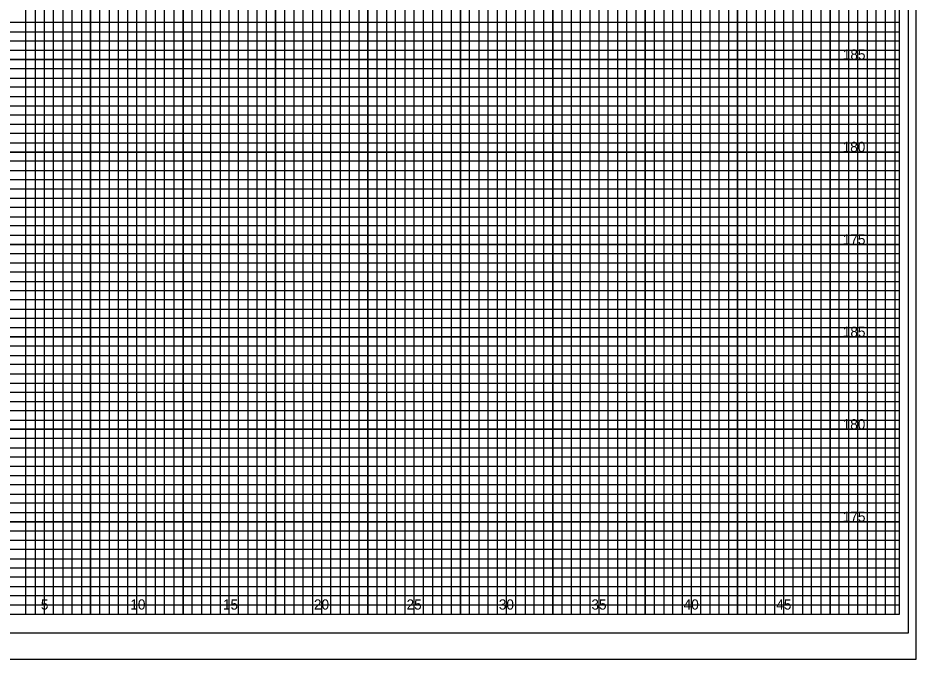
# Model space of a CAD drawing. Extents: x -4 to 103, y -2 to 6583.
# Drawn here: x 54.82 to 103.4, y 5026.15 to 5060.82 of the extents above; entities that cross this region are included whole.
import ezdxf

# ---------------------------------------------------------------- set-up
doc = ezdxf.new("R2010")
doc.units = 0
for name, color, linetype in [('Prop XS Elevation Labels', 7, 'Continuous'), ('Prop XS Offset Labels', 7, 'Continuous'), ('Sheet Cross Section CELL', 7, 'Continuous'), ('Sheet Cross Section Grid Major CELL', 7, 'Continuous'), ('Sheet Cross Section Grid Middle CELL', 7, 'Continuous'), ('Sheet Cutting Line CELL', 7, 'Continuous'), ('Sheet DOT Grid CELL', 7, 'Continuous'), ('Sheet Plot Border Inside CELL', 7, 'Continuous'), ('Sheet Plot Border Outside CELL', 7, 'Continuous')]:
    doc.layers.add(name, color=color, linetype=linetype)

msp = doc.modelspace()

# ---------------------------------------------------------------- linework, layer by layer
at = {"layer": 'Sheet Cross Section CELL'}
msp.add_lwpolyline([(102.5, 5093.575), (0, 5093.575), (0, 5028.575), (102.5, 5028.575)], close=True, dxfattribs=at)
at = {"layer": 'Sheet Cross Section Grid Major CELL'}
for points in [[(56.25, 5028.575), (56.25, 5093.575)], [(58.75, 5093.575), (58.75, 5028.575), (61.25, 5028.575), (61.25, 5093.575)], [(63.75, 5093.575), (63.75, 5028.575), (66.25, 5028.575), (66.25, 5093.575)], [(68.75, 5093.575), (68.75, 5028.575), (71.25, 5028.575), (71.25, 5093.575)], [(73.75, 5093.575), (73.75, 5028.575), (76.25, 5028.575), (76.25, 5090.575)], [(88.75, 5090.575), (88.75, 5028.575), (91.25, 5028.575), (91.25, 5092)], [(93.75, 5092), (93.75, 5028.575), (96.25, 5028.575), (96.25, 5092)], [(98.75, 5092), (98.75, 5028.575), (101.25, 5028.575), (101.25, 5092)], [(78.75, 5090.575), (78.75, 5028.575), (81.25, 5028.575), (81.25, 5090.575)], [(83.75, 5090.575), (83.75, 5028.575), (86.25, 5028.575), (86.25, 5090.575)], [(0, 5056.075), (102.5, 5056.075), (102.5, 5058.575), (0, 5058.575)], [(0, 5051.075), (102.5, 5051.075), (102.5, 5053.575), (0, 5053.575)], [(0, 5046.075), (102.5, 5046.075), (102.5, 5048.575), (0, 5048.575)], [(0, 5041.075), (102.5, 5041.075), (102.5, 5043.575), (0, 5043.575)], [(0, 5036.075), (102.5, 5036.075), (102.5, 5038.575), (0, 5038.575)], [(0, 5031.075), (102.5, 5031.075), (102.5, 5033.575), (0, 5033.575)]]:
    msp.add_lwpolyline(points, dxfattribs=at)
at = {"layer": 'Sheet Cross Section Grid Middle CELL'}
for points in [[(54.75, 5028.575), (55.25, 5028.575), (55.25, 5093.575)], [(55.75, 5093.575), (55.75, 5028.575), (56.75, 5028.575), (56.75, 5093.575)], [(57.25, 5093.575), (57.25, 5028.575), (57.75, 5028.575), (57.75, 5093.575)], [(58.25, 5093.575), (58.25, 5028.575), (59.25, 5028.575), (59.25, 5093.575)], [(59.75, 5093.575), (59.75, 5028.575), (60.25, 5028.575), (60.25, 5093.575)], [(60.75, 5093.575), (60.75, 5028.575), (61.75, 5028.575), (61.75, 5093.575)], [(62.25, 5093.575), (62.25, 5028.575), (62.75, 5028.575), (62.75, 5093.575)], [(63.25, 5093.575), (63.25, 5028.575), (64.25, 5028.575), (64.25, 5093.575)], [(64.75, 5093.575), (64.75, 5028.575), (65.25, 5028.575), (65.25, 5093.575)], [(65.75, 5093.575), (65.75, 5028.575), (66.75, 5028.575), (66.75, 5093.575)], [(67.25, 5093.575), (67.25, 5028.575), (67.75, 5028.575), (67.75, 5093.575)], [(68.25, 5093.575), (68.25, 5028.575), (69.25, 5028.575), (69.25, 5093.575)], [(69.75, 5093.575), (69.75, 5028.575), (70.25, 5028.575), (70.25, 5093.575)], [(70.75, 5093.575), (70.75, 5028.575), (71.75, 5028.575), (71.75, 5093.575)], [(72.25, 5093.575), (72.25, 5028.575), (72.75, 5028.575), (72.75, 5093.575)], [(73.25, 5093.575), (73.25, 5028.575), (74.25, 5028.575), (74.25, 5090.575)], [(89.75, 5090.575), (89.75, 5028.575), (90.25, 5028.575), (90.25, 5092)], [(90.75, 5092), (90.75, 5028.575), (91.75, 5028.575), (91.75, 5092)], [(92.25, 5092), (92.25, 5028.575), (92.75, 5028.575), (92.75, 5092)], [(93.25, 5092), (93.25, 5028.575), (94.25, 5028.575), (94.25, 5092)], [(94.75, 5092), (94.75, 5028.575), (95.25, 5028.575), (95.25, 5092)], [(95.75, 5092), (95.75, 5028.575), (96.75, 5028.575), (96.75, 5092)], [(97.25, 5092), (97.25, 5028.575), (97.75, 5028.575), (97.75, 5092)], [(98.25, 5092), (98.25, 5028.575), (99.25, 5028.575), (99.25, 5092)], [(99.75, 5092), (99.75, 5028.575), (100.25, 5028.575), (100.25, 5092)], [(100.25, 5092), (100.75, 5092), (100.75, 5028.575), (101.75, 5028.575), (101.75, 5092), (102.25, 5092), (102.25, 5028.575)], [(74.75, 5090.575), (74.75, 5028.575), (75.25, 5028.575), (75.25, 5090.575)], [(75.75, 5090.575), (75.75, 5028.575), (76.75, 5028.575), (76.75, 5090.575)], [(77.25, 5090.575), (77.25, 5028.575), (77.75, 5028.575), (77.75, 5090.575)], [(78.25, 5090.575), (78.25, 5028.575), (79.25, 5028.575), (79.25, 5090.575)], [(79.75, 5090.575), (79.75, 5028.575), (80.25, 5028.575), (80.25, 5090.575)], [(80.75, 5090.575), (80.75, 5028.575), (81.75, 5028.575), (81.75, 5090.575)], [(82.25, 5090.575), (82.25, 5028.575), (82.75, 5028.575), (82.75, 5090.575)], [(83.25, 5090.575), (83.25, 5028.575), (84.25, 5028.575), (84.25, 5090.575)], [(84.75, 5090.575), (84.75, 5028.575), (85.25, 5028.575), (85.25, 5090.575)], [(85.75, 5090.575), (85.75, 5028.575), (86.75, 5028.575), (86.75, 5090.575)], [(87.25, 5090.575), (87.25, 5028.575), (87.75, 5028.575), (87.75, 5090.575)], [(88.25, 5090.575), (88.25, 5028.575), (89.25, 5028.575), (89.25, 5090.575)], [(0, 5060.075), (102.5, 5060.075), (102.5, 5060.575), (0, 5060.575)], [(0, 5059.075), (102.5, 5059.075), (102.5, 5059.575), (0, 5059.575)], [(0, 5057.575), (102.5, 5057.575), (102.5, 5058.075), (0, 5058.075)], [(0, 5056.575), (102.5, 5056.575), (102.5, 5057.075), (0, 5057.075)], [(0, 5055.075), (102.5, 5055.075), (102.5, 5055.575), (0, 5055.575)], [(0, 5054.075), (102.5, 5054.075), (102.5, 5054.575), (0, 5054.575)], [(0, 5052.575), (102.5, 5052.575), (102.5, 5053.075), (0, 5053.075)], [(0, 5051.575), (102.5, 5051.575), (102.5, 5052.075), (0, 5052.075)], [(0, 5050.075), (102.5, 5050.075), (102.5, 5050.575), (0, 5050.575)], [(0, 5049.075), (102.5, 5049.075), (102.5, 5049.575), (0, 5049.575)], [(0, 5047.575), (102.5, 5047.575), (102.5, 5048.075), (0, 5048.075)], [(0, 5046.575), (102.5, 5046.575), (102.5, 5047.075), (0, 5047.075)], [(0, 5045.075), (102.5, 5045.075), (102.5, 5045.575), (0, 5045.575)], [(0, 5044.075), (102.5, 5044.075), (102.5, 5044.575), (0, 5044.575)], [(0, 5042.575), (102.5, 5042.575), (102.5, 5043.075), (0, 5043.075)], [(0, 5041.575), (102.5, 5041.575), (102.5, 5042.075), (0, 5042.075)], [(0, 5040.075), (102.5, 5040.075), (102.5, 5040.575), (0, 5040.575)], [(0, 5039.075), (102.5, 5039.075), (102.5, 5039.575), (0, 5039.575)], [(0, 5037.575), (102.5, 5037.575), (102.5, 5038.075), (0, 5038.075)], [(0, 5036.575), (102.5, 5036.575), (102.5, 5037.075), (0, 5037.075)], [(0, 5035.075), (102.5, 5035.075), (102.5, 5035.575), (0, 5035.575)], [(0, 5034.075), (102.5, 5034.075), (102.5, 5034.575), (0, 5034.575)], [(0, 5032.575), (102.5, 5032.575), (102.5, 5033.075), (0, 5033.075)], [(0, 5031.575), (102.5, 5031.575), (102.5, 5032.075), (0, 5032.075)], [(0, 5030.075), (102.5, 5030.075), (102.5, 5030.575), (0, 5030.575)], [(0, 5029.075), (102.5, 5029.075), (102.5, 5029.575), (0, 5029.575)]]:
    msp.add_lwpolyline(points, dxfattribs=at)
at = {"layer": 'Sheet Cutting Line CELL'}
msp.add_line((-3.5, 5026.15), (103.4, 5026.15), dxfattribs=at)
at = {"layer": 'Sheet DOT Grid CELL'}
for p, q in [((56.25, 5028.575), (56.25, 5093.575)), ((58.75, 5028.575), (58.75, 5093.575)), ((61.25, 5028.575), (61.25, 5093.575)), ((63.75, 5028.575), (63.75, 5093.575)), ((66.25, 5028.575), (66.25, 5093.575)), ((68.75, 5028.575), (68.75, 5093.575)), ((71.25, 5028.575), (71.25, 5093.575)), ((73.75, 5028.575), (73.75, 5093.575)), ((91.25, 5028.575), (91.25, 5092)), ((93.75, 5028.575), (93.75, 5092)), ((96.25, 5028.575), (96.25, 5092)), ((98.75, 5028.575), (98.75, 5092)), ((101.25, 5028.575), (101.25, 5092)), ((76.25, 5028.575), (76.25, 5090.575)), ((78.75, 5028.575), (78.75, 5090.575)), ((81.25, 5028.575), (81.25, 5090.575)), ((83.75, 5028.575), (83.75, 5090.575)), ((86.25, 5028.575), (86.25, 5090.575)), ((88.75, 5028.575), (88.75, 5090.575)), ((0, 5058.575), (102.5, 5058.575)), ((0, 5056.075), (102.5, 5056.075)), ((0, 5053.575), (102.5, 5053.575)), ((0, 5051.075), (102.5, 5051.075)), ((0, 5048.575), (102.5, 5048.575)), ((0, 5046.075), (102.5, 5046.075)), ((0, 5043.575), (102.5, 5043.575)), ((0, 5041.075), (102.5, 5041.075)), ((0, 5038.575), (102.5, 5038.575)), ((0, 5036.075), (102.5, 5036.075)), ((0, 5033.575), (102.5, 5033.575)), ((0, 5031.075), (102.5, 5031.075))]:
    msp.add_line(p, q, dxfattribs=at)
at = {"layer": 'Sheet Plot Border Inside CELL'}
msp.add_lwpolyline([(103, 5094.575), (-2.8, 5094.575), (-2.8, 5027.575), (103, 5027.575)], close=True, dxfattribs=at)
at = {"layer": 'Sheet Plot Border Outside CELL'}
msp.add_lwpolyline([(103.4, 5095.975), (-3.5, 5095.975), (-3.5, 5026.15), (103.4, 5026.15)], close=True, dxfattribs=at)

# ---------------------------------------------------------------- texts
at = {"layer": 'Prop XS Elevation Labels'}
for s, p in [('185', (99.438, 5058.575)), ('180', (99.43, 5053.575)), ('175', (99.438, 5048.575)), ('185', (99.438, 5043.575)), ('180', (99.43, 5038.575)), ('175', (99.438, 5033.575))]:
    msp.add_text(s, height=0.55, dxfattribs=at).set_placement(p)
at = {"layer": 'Prop XS Offset Labels'}
for s, p in [('5', (56.057, 5028.825)), ('10', (60.897, 5028.825)), ('15', (65.906, 5028.825)), ('20', (70.831, 5028.825)), ('25', (75.84, 5028.825)), ('30', (80.831, 5028.825)), ('35', (85.84, 5028.825)), ('40', (90.831, 5028.825)), ('45', (95.84, 5028.825))]:
    msp.add_text(s, height=0.55, dxfattribs=at).set_placement(p)

doc.saveas('drawing.dxf')
